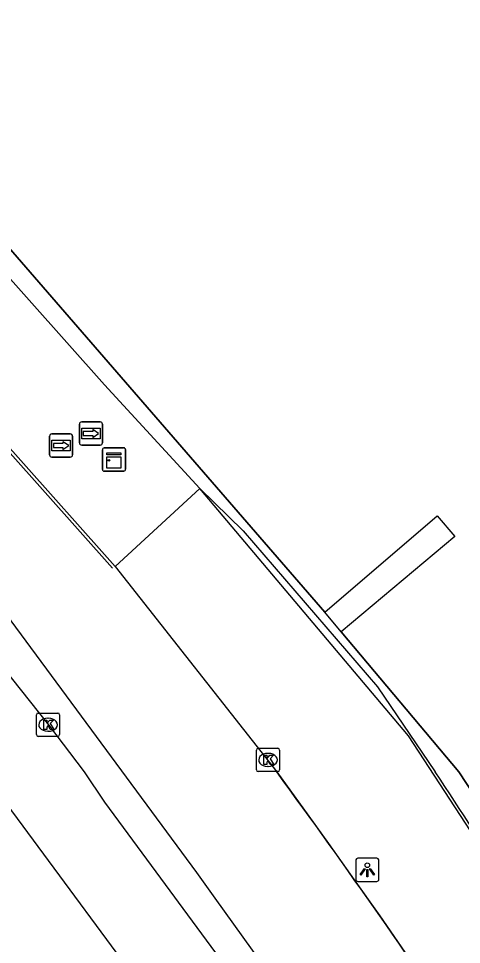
# Model space of a CAD drawing. Extents: x 155018 to 156648, y 383980 to 385733.
# Drawn here: x 155996.3 to 156015.35, y 384992.57 to 385032.43 of the extents above; entities that cross this region are included whole.
import ezdxf

# ---------------------------------------------------------------- set-up
doc = ezdxf.new("R2010")
doc.units = 0
for name, color, linetype in [('IMGEO_Dek', 7, 'Continuous'), ('IMGEO_Hek', 7, 'Continuous'), ('IMGEO_Kast', 7, 'Continuous'), ('IMGEO_Kolk', 7, 'Continuous'), ('IMGEO_Lichtpunt', 7, 'Continuous'), ('IMGEO_Lijnafwatering', 7, 'Continuous'), ('IMGEO_OVBaan_gesloten', 7, 'Continuous'), ('IMGEO_Pand_overbouw', 7, 'Continuous'), ('IMGEO_Voetpad_gesloten', 7, 'Continuous'), ('IMGEO_Voetpad_op_trap', 7, 'Continuous'), ('IMGEO_Voetpad_open', 7, 'Continuous'), ('IMGEO_Wegwijzer', 7, 'Continuous')]:
    doc.layers.add(name, color=color, linetype=linetype)

msp = doc.modelspace()

# ---------------------------------------------------------------- linework, layer by layer
at = {"layer": 'IMGEO_Dek'}
for points in [[(156017.88, 384995.994), (156015.235, 385000), (156010.18, 385006.034), (156009.47, 385006.881), (155984.292, 385035.94), (155972.197, 385048.471), (155972.178, 385048.46), (155972.215, 385048.398), (155969.718, 385046.978), (155968.762, 385048.658), (155968.405, 385049.379), (155968.276, 385049.284), (155968.2, 385049.386), (155965.699, 385052.187), (155964.931, 385051.744), (155962.573, 385050.383)], [(155963.734, 385039.816), (155965.63, 385037.827), (155967.511, 385035.822), (155969.375, 385033.803), (155971.223, 385031.769), (155973.056, 385029.721), (155974.872, 385027.658), (155972.373, 385025.357), (155980.461, 385016.334), (155993.065, 385002.273), (156005.259, 384985.766)]]:
    msp.add_lwpolyline(points, dxfattribs=at)
at = {"layer": 'IMGEO_Hek'}
for points in [[(156000, 385016.657), (155983.428, 385035.286)], [(156004.098, 385012.193), (156000, 385016.657)], [(156004.098, 385012.193), (156005.957, 385010.375)], [(156005.957, 385010.375), (156011.731, 385003.659)], [(156011.731, 385003.659), (156014.219, 385000)]]:
    msp.add_lwpolyline(points, dxfattribs=at)
msp.add_arc((155828.761, 384876.627), 222.746, 30.54012, 33.63329, dxfattribs=at)
at = {"layer": 'IMGEO_Kast'}
for p, q in [((155999.901, 385013.023), (155999.901, 385013.864)), ((155999.901, 385013.864), (155999.901, 385013.023)), ((155999.976, 385013.948), (156000.817, 385013.948)), ((156000.817, 385013.948), (155999.976, 385013.948)), ((156000.901, 385013.873), (156000.901, 385013.032)), ((156000.901, 385013.032), (156000.901, 385013.873)), ((156000.826, 385012.948), (155999.985, 385012.948)), ((155999.985, 385012.948), (156000.826, 385012.948))]:
    msp.add_line(p, q, dxfattribs=at)
for points in [[(156000.096, 385013.738), (156000.696, 385013.738), (156000.696, 385013.653), (156000.096, 385013.653), (156000.096, 385013.738)], [(156000.096, 385013.563), (156000.696, 385013.563), (156000.696, 385013.074), (156000.096, 385013.074), (156000.096, 385013.563)]]:
    msp.add_lwpolyline(points, dxfattribs=at)
msp.add_circle((156000.18, 385013.412), 0.0377, dxfattribs=at)
for centre, start, end in [((155999.979, 385013.87), 92.4484, 184.2845), ((155999.979, 385013.87), 92.4484, 184.2845), ((156000.823, 385013.87), 2.4484, 94.2845), ((156000.823, 385013.87), 2.4484, 94.2845), ((155999.979, 385013.026), 182.4484, 274.2845), ((155999.979, 385013.026), 182.4484, 274.2845), ((156000.823, 385013.026), 272.4484, 4.2845), ((156000.823, 385013.026), 272.4484, 4.2845)]:
    msp.add_arc(centre, 0.0779, start, end, dxfattribs=at)
at = {"layer": 'IMGEO_Kolk'}
for p, q in [((155997.063, 385001.606), (155997.063, 385002.458)), ((155997.138, 385002.532), (155997.99, 385002.532)), ((155998.064, 385002.458), (155998.064, 385001.606)), ((155997.551, 385002.312), (155997.576, 385002.312)), ((155997.574, 385001.752), (155997.549, 385001.752)), ((155997.99, 385001.532), (155997.138, 385001.532)), ((156006.526, 385000.091), (156006.526, 385000.943)), ((156006.601, 385001.017), (156007.453, 385001.017)), ((156007.527, 385000.943), (156007.527, 385000.091)), ((156007.014, 385000.797), (156007.039, 385000.797)), ((156007.453, 385000.017), (156006.601, 385000.017)), ((156007.037, 385000.237), (156007.012, 385000.237))]:
    msp.add_line(p, q, dxfattribs=at)
for points in [[(155997.063, 385001.606), (155997.063, 385002.458)], [(155997.138, 385002.532), (155997.99, 385002.532)], [(155998.064, 385002.458), (155998.064, 385001.606)], [(155997.384, 385002.232), (155997.507, 385002.232), (155997.507, 385002.081), (155997.637, 385002.232), (155997.801, 385002.232), (155997.655, 385002.081), (155997.808, 385001.832), (155997.656, 385001.832), (155997.571, 385001.996), (155997.507, 385001.929), (155997.507, 385001.832), (155997.384, 385001.832), (155997.384, 385002.232)], [(155997.99, 385001.532), (155997.138, 385001.532)], [(156006.526, 385000.091), (156006.526, 385000.943)], [(156006.601, 385001.017), (156007.453, 385001.017)], [(156007.527, 385000.943), (156007.527, 385000.091)], [(156006.847, 385000.717), (156006.97, 385000.717), (156006.97, 385000.566), (156007.1, 385000.717), (156007.264, 385000.717), (156007.118, 385000.566), (156007.271, 385000.317), (156007.119, 385000.317), (156007.034, 385000.481), (156006.97, 385000.414), (156006.97, 385000.317), (156006.847, 385000.317), (156006.847, 385000.717)], [(156007.453, 385000.017), (156006.601, 385000.017)]]:
    msp.add_lwpolyline(points, dxfattribs=at)
for centre, start, end in [((155997.14, 385002.456), 91.552, 178.448), ((155997.14, 385002.456), 91.552, 178.448), ((155997.988, 385002.456), 1.552, 88.448), ((155997.988, 385002.456), 1.552, 88.448), ((155997.14, 385001.608), 181.552, 268.448), ((155997.14, 385001.608), 181.552, 268.448), ((155997.988, 385001.608), 271.552, 358.448), ((155997.988, 385001.608), 271.552, 358.448), ((156006.603, 385000.941), 91.552, 178.448), ((156006.603, 385000.941), 91.552, 178.448), ((156007.451, 385000.941), 1.552, 88.448), ((156007.451, 385000.941), 1.552, 88.448), ((156006.603, 385000.093), 181.552, 268.448), ((156006.603, 385000.093), 181.552, 268.448), ((156007.451, 385000.093), 271.552, 358.448), ((156007.451, 385000.093), 271.552, 358.448)]:
    msp.add_arc(centre, 0.0765, start, end, dxfattribs=at)
for centre, major_axis, ratio, start_param, end_param in [((155997.55, 385002.032), (-0.387, 0.002), 0.722429, 4.712389, 7.853982), ((155997.575, 385002.032), (-0.39, 0.002), 0.717154, 1.570796, 4.712389), ((156007.013, 385000.517), (-0.387, 0.002), 0.722429, 4.712389, 7.853982), ((156007.038, 385000.517), (-0.39, 0.002), 0.717154, 1.570796, 4.712389)]:
    msp.add_ellipse(centre, major_axis=major_axis, ratio=ratio, start_param=start_param, end_param=end_param, dxfattribs=at)
at = {"layer": 'IMGEO_Lichtpunt'}
for p, q in [((156010.8, 384996.187), (156010.8, 384995.38)), ((156010.8, 384996.187), (156010.8, 384995.38)), ((156011.702, 384996.282), (156010.894, 384996.282)), ((156011.702, 384996.282), (156010.894, 384996.282)), ((156011.796, 384995.38), (156011.796, 384996.187)), ((156011.796, 384995.38), (156011.796, 384996.187)), ((156010.894, 384995.286), (156011.702, 384995.286)), ((156010.894, 384995.286), (156011.702, 384995.286))]:
    msp.add_line(p, q, dxfattribs=at)
for points in [[(156011.174, 384995.851), (156011.213, 384995.823), (156011.025, 384995.561), (156010.987, 384995.588), (156011.174, 384995.851)], [(156011.276, 384995.803), (156011.323, 384995.803), (156011.323, 384995.481), (156011.276, 384995.481), (156011.276, 384995.803)], [(156011.386, 384995.823), (156011.424, 384995.85), (156011.611, 384995.588), (156011.572, 384995.56), (156011.386, 384995.823)]]:
    msp.add_lwpolyline(points, dxfattribs=at)
msp.add_circle((156011.299, 384995.985), 0.0994, dxfattribs=at)
for centre, start, end in [((156010.894, 384996.187), 90, 180), ((156010.894, 384996.187), 90, 180), ((156011.702, 384996.187), 0, 90), ((156011.702, 384996.187), 0, 90), ((156010.894, 384995.38), 180, 270), ((156010.894, 384995.38), 180, 270), ((156011.702, 384995.38), 270, 0), ((156011.702, 384995.38), 270, 360)]:
    msp.add_arc(centre, 0.0946, start, end, dxfattribs=at)
at = {"layer": 'IMGEO_Lijnafwatering'}
msp.add_lwpolyline([(155990.016, 385020.356), (156000.331, 385008.772)], dxfattribs=at)
at = {"layer": 'IMGEO_OVBaan_gesloten'}
for points in [[(156000.456, 385008.847), (156000, 385009.356), (155979.764, 385032.081)], [(155979.764, 385032.081), (156000, 385009.356), (156000.456, 385008.847)], [(156000.456, 385008.847), (156007.4, 385000)], [(156000.456, 385008.847), (156007.4, 385000), (156008.522, 384998.461), (156009.634, 384996.915), (156010.738, 384995.363), (156011.833, 384993.804), (156012.918, 384992.24), (156013.995, 384990.668), (156015.063, 384989.091), (156016.121, 384987.508)], [(155995.59, 385004.532), (155997.578, 385002.031), (155999.124, 385000), (156000, 384998.694), (156006.18, 384990.304)], [(155995.59, 385004.532), (155997.578, 385002.031), (155999.124, 385000), (156000, 384998.694), (156006.18, 384990.304)]]:
    msp.add_lwpolyline(points, dxfattribs=at)
msp.add_arc((155741.671, 384805.197), 329.485, 33.59516, 36.24469, dxfattribs=at)
at = {"layer": 'IMGEO_Pand_overbouw'}
msp.add_lwpolyline([(156037.638, 384939.699), (156032.938, 384949.258), (156031.228, 384952.424), (156028.885, 384956.762), (156023.824, 384965.729), (156015.329, 384979.293), (156010.047, 384987.197), (156004.748, 384994.572), (156003.959, 384995.67), (155994.678, 385008.257), (155982.028, 385025.261), (155975.946, 385033.308), (155969.19, 385041.146), (155966.094, 385044.608), (155960.986, 385049.184), (155953.94, 385055.371)], dxfattribs=at)
at = {"layer": 'IMGEO_Voetpad_gesloten'}
for points in [[(156017.88, 384995.994), (156015.235, 385000), (156010.18, 385006.034), (156009.47, 385006.881), (155984.292, 385035.94), (155972.197, 385048.471), (155972.178, 385048.46), (155972.215, 385048.398), (155969.718, 385046.978), (155968.762, 385048.658), (155968.405, 385049.379), (155968.276, 385049.284), (155968.2, 385049.386), (155965.699, 385052.187), (155964.931, 385051.744), (155962.573, 385050.383)], [(155979.764, 385032.081), (155982.297, 385034.384), (155983.428, 385035.286), (156000, 385016.657), (156004.098, 385012.193), (156000.456, 385008.847)], [(156000.456, 385008.847), (156004.098, 385012.193)], [(156041.549, 384952.243), (156041.135, 384952.012), (156037.038, 384959.215), (156023.198, 384984.824), (156022.004, 384987.012), (156019.318, 384991.968), (156013.074, 385001.551), (156004.098, 385012.193)], [(155993.065, 385002.273), (156005.259, 384985.766), (156005.736, 384985.143), (156007.45, 384981.995), (156019.904, 384959.036), (156026.633, 384946.28)], [(155993.065, 385002.273), (156005.259, 384985.766)]]:
    msp.add_lwpolyline(points, dxfattribs=at)
at = {"layer": 'IMGEO_Voetpad_op_trap'}
msp.add_lwpolyline([(156009.47, 385006.881), (156014.309, 385011.019), (156015.069, 385010.138), (156010.18, 385006.034)], dxfattribs=at)
at = {"layer": 'IMGEO_Voetpad_open'}
for points in [[(155984.292, 385035.94), (156009.47, 385006.881)], [(156004.098, 385012.193), (156000, 385016.657), (155983.428, 385035.286), (155982.297, 385034.384), (155979.764, 385032.081)], [(156010.18, 385006.034), (156009.47, 385006.881)], [(156010.18, 385006.034), (156015.235, 385000), (156017.88, 384995.994), (156021.016, 384990.55)]]:
    msp.add_lwpolyline(points, dxfattribs=at)
at = {"layer": 'IMGEO_Wegwijzer'}
for p, q in [((155998.915, 385014.166), (155998.915, 385014.966)), ((155998.915, 385014.966), (155998.915, 385014.166)), ((155999.015, 385015.066), (155999.805, 385015.066)), ((155999.805, 385015.066), (155999.015, 385015.066)), ((155999.905, 385014.966), (155999.905, 385014.166)), ((155999.905, 385014.166), (155999.905, 385014.966)), ((155997.63, 385013.648), (155997.63, 385014.448)), ((155997.63, 385014.448), (155997.63, 385013.648)), ((155997.73, 385014.548), (155998.52, 385014.548)), ((155998.52, 385014.548), (155997.73, 385014.548)), ((155998.62, 385014.448), (155998.62, 385013.648)), ((155998.62, 385013.648), (155998.62, 385014.448)), ((155999.805, 385014.066), (155999.015, 385014.066)), ((155999.015, 385014.066), (155999.805, 385014.066)), ((155998.52, 385013.548), (155997.73, 385013.548)), ((155997.73, 385013.548), (155998.52, 385013.548))]:
    msp.add_line(p, q, dxfattribs=at)
for points in [[(155999.016, 385014.798), (155999.804, 385014.798), (155999.804, 385014.334), (155999.016, 385014.334), (155999.016, 385014.798)], [(155999.081, 385014.65), (155999.081, 385014.566), (155999.081, 385014.482), (155999.492, 385014.482), (155999.492, 385014.399), (155999.739, 385014.566), (155999.492, 385014.733), (155999.492, 385014.65), (155999.081, 385014.65)], [(155997.731, 385014.28), (155998.519, 385014.28), (155998.519, 385013.816), (155997.731, 385013.816), (155997.731, 385014.28)], [(155997.796, 385014.132), (155997.796, 385014.048), (155997.796, 385013.964), (155998.207, 385013.964), (155998.207, 385013.881), (155998.454, 385014.048), (155998.207, 385014.215), (155998.207, 385014.132), (155997.796, 385014.132)]]:
    msp.add_lwpolyline(points, dxfattribs=at)
for centre, start, end in [((155999.015, 385014.966), 90, 180), ((155999.015, 385014.966), 90, 180), ((155999.805, 385014.966), 0, 90), ((155999.805, 385014.966), 360, 90), ((155997.73, 385014.448), 90, 180), ((155997.73, 385014.448), 90, 180), ((155998.52, 385014.448), 0, 90), ((155998.52, 385014.448), 360, 90), ((155999.015, 385014.166), 180, 270), ((155999.015, 385014.166), 180, 270), ((155999.805, 385014.166), 270, 0), ((155999.805, 385014.166), 270, 0), ((155997.73, 385013.648), 180, 270), ((155997.73, 385013.648), 180, 270), ((155998.52, 385013.648), 270, 0), ((155998.52, 385013.648), 270, 0)]:
    msp.add_arc(centre, 0.1, start, end, dxfattribs=at)

doc.saveas('drawing.dxf')
